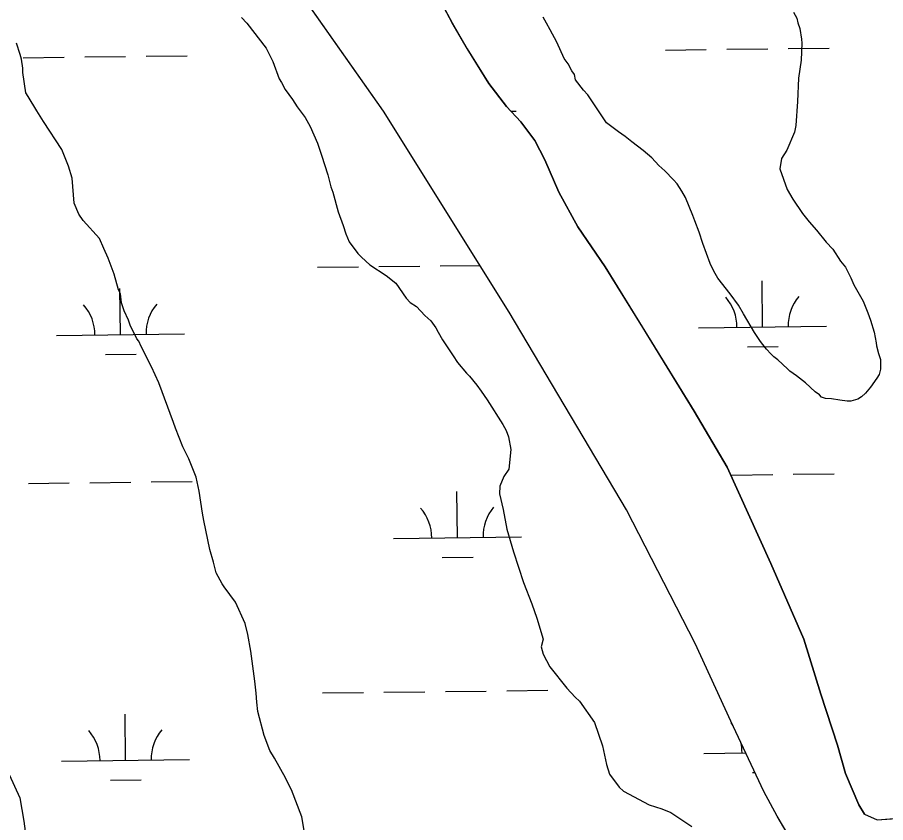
# Model space of a CAD drawing. Extents: x 3694830 to 3732949, y 415201 to 440970.
# Drawn here: x 3718916 to 3719595, y 437213 to 437842 of the extents above; entities that cross this region are included whole.
import ezdxf

# ---------------------------------------------------------------- set-up
doc = ezdxf.new("R2010")
doc.units = 0
for name, color, linetype in [('V-SITE-VEGE', 7, 'Continuous'), ('V-TOPO-SHOR', 7, 'Continuous'), ('V-WETL-SWMP', 7, 'Continuous')]:
    doc.layers.add(name, color=color, linetype=linetype)

msp = doc.modelspace()

# ---------------------------------------------------------------- linework, layer by layer
at = {"layer": 'V-SITE-VEGE'}
for p, q in [((3719522.66, 437846.07), (3719525.04, 437841.41)), ((3719091.05, 437842.04), (3719095.3, 437837.4)), ((3719329.38, 437837.46), (3719327, 437842.12)), ((3719525.04, 437841.41), (3719526.01, 437837.67)), ((3719095.3, 437837.4), (3719110.44, 437817.86)), ((3719332.23, 437832.33), (3719329.38, 437837.46)), ((3719337.46, 437822.54), (3719332.23, 437832.33)), ((3719526.01, 437837.67), (3719527.45, 437833.47)), ((3719527.45, 437833.47), (3719528.92, 437825.06)), ((3719528.92, 437825.06), (3719528.95, 437821.78)), ((3718918.07, 437812.99), (3718915.19, 437821.87)), ((3719110.44, 437817.86), (3719115.68, 437807.6)), ((3719343.19, 437809.95), (3719337.46, 437822.54)), ((3719528.95, 437821.78), (3719528.58, 437808.67)), ((3718919.04, 437809.26), (3718918.07, 437812.99)), ((3718920.03, 437802.24), (3718919.04, 437809.26)), ((3719115.68, 437807.6), (3719120.47, 437794.07)), ((3719346.5, 437805.76), (3719343.19, 437809.95)), ((3719349.35, 437800.17), (3719346.5, 437805.76)), ((3719528.58, 437808.67), (3719526.36, 437794.61)), ((3718920.06, 437798.97), (3718920.03, 437802.24)), ((3718922.53, 437783.07), (3718920.06, 437798.97)), ((3719351.25, 437797.37), (3719349.35, 437800.17)), ((3719120.47, 437794.07), (3719122.37, 437791.27)), ((3719122.37, 437791.27), (3719125.23, 437785.68)), ((3719352.22, 437793.17), (3719351.25, 437797.37)), ((3719358.37, 437785.26), (3719352.22, 437793.17)), ((3719526.36, 437794.61), (3719525.58, 437776.34)), ((3719125.23, 437785.68), (3719130.91, 437777.77)), ((3719361.68, 437781.54), (3719358.37, 437785.26)), ((3718924.43, 437780.28), (3718922.53, 437783.07)), ((3718931.07, 437769.09), (3718924.43, 437780.28)), ((3719130.91, 437777.77), (3719134.7, 437772.18)), ((3719369.73, 437769.91), (3719361.68, 437781.54)), ((3719134.7, 437772.18), (3719140.85, 437763.8)), ((3719525.58, 437776.34), (3719524.33, 437757.6)), ((3718936.29, 437760.71), (3718931.07, 437769.09)), ((3719140.85, 437763.8), (3719144.66, 437756.81)), ((3719376.37, 437759.66), (3719369.73, 437769.91)), ((3718950.52, 437738.83), (3718936.29, 437760.71)), ((3719144.66, 437756.81), (3719150.38, 437743.75)), ((3719385.79, 437752.71), (3719376.37, 437759.66)), ((3719524.33, 437757.6), (3719523.43, 437752.45)), ((3719390.97, 437749.01), (3719385.79, 437752.71)), ((3719523.43, 437752.45), (3719517.46, 437738.35)), ((3719150.38, 437743.75), (3719153.73, 437734.42)), ((3719396.16, 437744.84), (3719390.97, 437749.01)), ((3719405.11, 437737.89), (3719396.16, 437744.84)), ((3718955.77, 437725.76), (3718950.52, 437738.83)), ((3719411.71, 437732.33), (3719405.11, 437737.89)), ((3719517.46, 437738.35), (3719513.31, 437731.76)), ((3719153.73, 437734.42), (3719158.55, 437719.01)), ((3719417.38, 437726.29), (3719411.71, 437732.33)), ((3719513.31, 437731.76), (3719511.96, 437723.79)), ((3718958.66, 437716.42), (3718955.77, 437725.76)), ((3719422.09, 437722.12), (3719417.38, 437726.29)), ((3719511.96, 437723.79), (3719517.72, 437707.46)), ((3718960.23, 437696.77), (3718958.66, 437716.42)), ((3719158.55, 437719.01), (3719160.96, 437709.66)), ((3719428.7, 437715.15), (3719422.09, 437722.12)), ((3719160.96, 437709.66), (3719162.4, 437705.46)), ((3719431.54, 437711.9), (3719428.7, 437715.15)), ((3719435.33, 437706.31), (3719431.54, 437711.9)), ((3719162.4, 437705.46), (3719166.74, 437690.05)), ((3719438.18, 437701.18), (3719435.33, 437706.31)), ((3719517.72, 437707.46), (3719521.99, 437700)), ((3718964.04, 437688.37), (3718960.23, 437696.77)), ((3719443.92, 437687.18), (3719438.18, 437701.18)), ((3719521.99, 437700), (3719529.58, 437688.83)), ((3719166.74, 437690.05), (3719170.58, 437679.31)), ((3718967.36, 437683.25), (3718964.04, 437688.37)), ((3718980.12, 437669.31), (3718967.36, 437683.25)), ((3719445.36, 437682.99), (3719443.92, 437687.18)), ((3719448.7, 437674.12), (3719445.36, 437682.99)), ((3719529.58, 437688.83), (3719534.78, 437682.32)), ((3719534.78, 437682.32), (3719540.45, 437675.81)), ((3719170.58, 437679.31), (3719172.5, 437672.77)), ((3719540.45, 437675.81), (3719548.02, 437666.51)), ((3718983.46, 437661.38), (3718980.12, 437669.31)), ((3719172.5, 437672.77), (3719175.36, 437666.71)), ((3719451.59, 437665.24), (3719448.7, 437674.12)), ((3719175.36, 437666.71), (3719181.99, 437657.4)), ((3719457.33, 437649.84), (3719451.59, 437665.24)), ((3719548.02, 437666.51), (3719553.21, 437660.93)), ((3718986.8, 437653.92), (3718983.46, 437661.38)), ((3719181.99, 437657.4), (3719184.83, 437654.62)), ((3719553.21, 437660.93), (3719559.38, 437651.62)), ((3718991.58, 437641.32), (3718986.8, 437653.92)), ((3719184.83, 437654.62), (3719191.43, 437648.59)), ((3719191.43, 437648.59), (3719204.14, 437640.26)), ((3719460.19, 437643.78), (3719457.33, 437649.84)), ((3719559.38, 437651.62), (3719563.16, 437646.97)), ((3719463.52, 437638.19), (3719460.19, 437643.78)), ((3719563.16, 437646.97), (3719567.44, 437638.58)), ((3718994.96, 437629.17), (3718991.58, 437641.32)), ((3719204.14, 437640.26), (3719211.68, 437634.24)), ((3719472.98, 437626.09), (3719463.52, 437638.19)), ((3719567.44, 437638.58), (3719569.83, 437632.98)), ((3718996.39, 437625.91), (3718994.96, 437629.17)), ((3719211.68, 437634.24), (3719219.74, 437622.6)), ((3719569.83, 437632.98), (3719576.96, 437620.4)), ((3718997.39, 437618.9), (3718996.39, 437625.91)), ((3719219.74, 437622.6), (3719223.04, 437619.35)), ((3719479.6, 437617.26), (3719472.98, 437626.09)), ((3718999.31, 437612.82), (3718997.39, 437618.9)), ((3719223.04, 437619.35), (3719227.75, 437616.11)), ((3719227.75, 437616.11), (3719234.36, 437609.15)), ((3719483.41, 437610.26), (3719479.6, 437617.26)), ((3719576.96, 437620.4), (3719580.78, 437611.07)), ((3719002.65, 437605.36), (3718999.31, 437612.82)), ((3719234.36, 437609.15), (3719239.07, 437604.97)), ((3719491.95, 437595.82), (3719483.41, 437610.26)), ((3719580.78, 437611.07), (3719582.7, 437605.47)), ((3719004.08, 437601.63), (3719002.65, 437605.36)), ((3719009.32, 437590.9), (3719004.08, 437601.63)), ((3719239.07, 437604.97), (3719242.86, 437599.38)), ((3719582.7, 437605.47), (3719585.58, 437596.13)), ((3719242.86, 437599.38), (3719244.76, 437596.12)), ((3719244.76, 437596.12), (3719248.09, 437590.06)), ((3719496.69, 437588.84), (3719491.95, 437595.82)), ((3719585.58, 437596.13), (3719587.06, 437587.71)), ((3719010.74, 437589.04), (3719009.32, 437590.9)), ((3719012.65, 437584.84), (3719010.74, 437589.04)), ((3719248.09, 437590.06), (3719256.62, 437577.49)), ((3719501.42, 437582.79), (3719496.69, 437588.84)), ((3719587.06, 437587.71), (3719587.54, 437585.37)), ((3719020.74, 437568.99), (3719012.65, 437584.84)), ((3719504.73, 437579.07), (3719501.42, 437582.79)), ((3719587.54, 437585.37), (3719589, 437579.3)), ((3719256.62, 437577.49), (3719259.94, 437572.37)), ((3719507.09, 437576.75), (3719504.73, 437579.07)), ((3719510.39, 437574.44), (3719507.09, 437576.75)), ((3719517.94, 437567.48), (3719510.39, 437574.44)), ((3719589, 437579.3), (3719590.44, 437574.63)), ((3719590.44, 437574.63), (3719590.5, 437567.14)), ((3719026.46, 437556.4), (3719020.74, 437568.99)), ((3719259.94, 437572.37), (3719267.03, 437564)), ((3719519.82, 437565.62), (3719517.94, 437567.48)), ((3719590.5, 437567.14), (3719589.6, 437562.92)), ((3719267.03, 437564), (3719269.39, 437561.68)), ((3719269.39, 437561.68), (3719275.07, 437554.71)), ((3719525, 437561.92), (3719519.82, 437565.62)), ((3719532.07, 437556.36), (3719525, 437561.92)), ((3719587.75, 437560.1), (3719582.66, 437553.03)), ((3719589.6, 437562.92), (3719587.75, 437560.1)), ((3719037.95, 437525.6), (3719026.46, 437556.4)), ((3719275.07, 437554.71), (3719278.38, 437550.05)), ((3719539.62, 437549.4), (3719532.07, 437556.36)), ((3719278.38, 437550.05), (3719283.12, 437543.07)), ((3719542.92, 437547.09), (3719539.62, 437549.4)), ((3719544.34, 437545.22), (3719542.92, 437547.09)), ((3719578.96, 437548.32), (3719575.7, 437545.48)), ((3719582.66, 437553.03), (3719578.96, 437548.32)), ((3719283.12, 437543.07), (3719295.45, 437523.98)), ((3719547.62, 437544.32), (3719544.34, 437545.22)), ((3719552.31, 437543.89), (3719547.62, 437544.32)), ((3719558.87, 437543), (3719552.31, 437543.89)), ((3719564.49, 437542.11), (3719558.87, 437543)), ((3719567.3, 437542.14), (3719564.49, 437542.11)), ((3719572.91, 437543.59), (3719567.3, 437542.14)), ((3719575.7, 437545.48), (3719572.91, 437543.59)), ((3719039.39, 437520.93), (3719037.95, 437525.6)), ((3719045.13, 437506.46), (3719039.39, 437520.93)), ((3719295.45, 437523.98), (3719297.83, 437519.32)), ((3719297.83, 437519.32), (3719299.75, 437514.18)), ((3719299.75, 437514.18), (3719301.7, 437504.36)), ((3719049.89, 437497.14), (3719045.13, 437506.46)), ((3719301.7, 437504.36), (3719299.95, 437488.9)), ((3719055.63, 437482.67), (3719049.89, 437497.14)), ((3719299.95, 437488.9), (3719296.25, 437483.25)), ((3719058.06, 437471.92), (3719055.63, 437482.67)), ((3719296.25, 437483.25), (3719293.04, 437475.74)), ((3719060.54, 437454.62), (3719058.06, 437471.92)), ((3719293.04, 437475.74), (3719292.62, 437469.65)), ((3719292.62, 437469.65), (3719295.53, 437457.5)), ((3719061.52, 437449.01), (3719060.54, 437454.62)), ((3719295.53, 437457.5), (3719298.47, 437442.07)), ((3719066.39, 437426.11), (3719061.52, 437449.01)), ((3719298.47, 437442.07), (3719303.76, 437424.33)), ((3719069.28, 437416.31), (3719066.39, 437426.11)), ((3719303.76, 437424.33), (3719311.45, 437400.52)), ((3719071.23, 437407.9), (3719069.28, 437416.31)), ((3719075.98, 437399.51), (3719071.23, 437407.9)), ((3719077.4, 437397.18), (3719075.98, 437399.51)), ((3719086.4, 437385.08), (3719077.4, 437397.18)), ((3719311.45, 437400.52), (3719318.14, 437383.72)), ((3719094.02, 437368.29), (3719086.4, 437385.08)), ((3719318.14, 437383.72), (3719321.98, 437372.51)), ((3719321.98, 437372.51), (3719326.8, 437356.17)), ((3719095.96, 437359.88), (3719094.02, 437368.29)), ((3719098.42, 437346.79), (3719095.96, 437359.88)), ((3719326.8, 437356.17), (3719325.44, 437350.07)), ((3719325.44, 437350.07), (3719326.9, 437344.46)), ((3719101.42, 437323.41), (3719098.42, 437346.79)), ((3719326.9, 437344.46), (3719332.12, 437334.67)), ((3719332.12, 437334.67), (3719345.37, 437317.93)), ((3719102.43, 437314.05), (3719101.42, 437323.41)), ((3719345.37, 437317.93), (3719351.98, 437310.96)), ((3719102.96, 437307.04), (3719102.43, 437314.05)), ((3719351.98, 437310.96), (3719355.29, 437307.71)), ((3719103.95, 437299.55), (3719102.96, 437307.04)), ((3719355.29, 437307.71), (3719367.13, 437290.96)), ((3719108.79, 437280.87), (3719103.95, 437299.55)), ((3719367.13, 437290.96), (3719373.37, 437272.75)), ((3719113.1, 437269.2), (3719108.79, 437280.87)), ((3719116.89, 437263.14), (3719113.1, 437269.2)), ((3719373.37, 437272.75), (3719376.29, 437258.26)), ((3719125.45, 437247.77), (3719116.89, 437263.14)), ((3719376.29, 437258.26), (3719378.7, 437250.79)), ((3719128.78, 437240.77), (3719125.45, 437247.77)), ((3719378.7, 437250.79), (3719386.27, 437240.55)), ((3719130.21, 437238.44), (3719128.78, 437240.77)), ((3719138.34, 437217.44), (3719130.21, 437238.44)), ((3719386.27, 437240.55), (3719389.58, 437237.3)), ((3719389.58, 437237.3), (3719409.79, 437226.7)), ((3719409.79, 437226.7), (3719419.65, 437223.51)), ((3719419.65, 437223.51), (3719426.7, 437220.76)), ((3719426.7, 437220.76), (3719443.18, 437209.66)), ((3719141.3, 437198.74), (3719138.34, 437217.44))]:
    msp.add_line(p, q, dxfattribs=at)
at = {"layer": 'V-TOPO-SHOR'}
for points in [[(3719578.06, 437219.46), (3719587.97, 437215.04), (3719617.73, 437217.22), (3719656.31, 437230.41), (3719759.96, 437289.84), (3719854.78, 437342.66), (3719945.19, 437385.57), (3720058.74, 437438.37), (3720176.72, 437501.09), (3720278.15, 437550.6), (3720372.98, 437613.34), (3720482.14, 437672.76), (3720611.13, 437732.17), (3720723.58, 437778.36), (3721048.83, 437948.92), (3721189.96, 438025.95), (3721219.73, 438040.25), (3721250.6, 438054.55), (3721268.24, 438064.46), (3721277.07, 438074.37), (3721292.51, 438091.99), (3721301.15, 438120.13)], [(3719529.78, 437188.72), (3719522.23, 437196.88), (3719509.7, 437217.75), (3719499.27, 437237.24), (3719473.52, 437292.21), (3719445.7, 437352.75), (3719392.12, 437457.13), (3719300.28, 437611.61), (3719202.18, 437768.88), (3719115.9, 437891.35)], [(3719578.06, 437219.46), (3719573.72, 437226.79), (3719563.29, 437251.15), (3719557.02, 437273.42), (3719543.81, 437313.08), (3719530.59, 437356.22), (3719504.85, 437415.37), (3719470.75, 437490.52), (3719445.01, 437534.36), (3719404.66, 437599.78), (3719375.44, 437647.1), (3719353.87, 437678.41), (3719339.25, 437705.55), (3719328.12, 437730.6), (3719320.47, 437745.91), (3719309.34, 437760.52), (3719298.21, 437772.35), (3719284.29, 437790.44), (3719267.59, 437817.59), (3719255.76, 437837.77), (3719243.24, 437861.42)], [(3718684.94, 437697.17), (3718725.74, 437665.19), (3718734.88, 437631.65), (3718740.98, 437607.27), (3718756.22, 437576.78), (3718777.56, 437543.25), (3718808.05, 437515.81), (3718844.63, 437473.13), (3718862.92, 437445.69), (3718875.11, 437415.21), (3718884.26, 437387.77), (3718890.36, 437354.24), (3718893.41, 437326.8), (3718896.45, 437290.22), (3718902.55, 437265.83), (3718917.79, 437232.29), (3718920.84, 437214), (3718923.89, 437192.66)]]:
    msp.add_lwpolyline(points, dxfattribs=at)
at = {"layer": 'V-WETL-SWMP'}
for p, q in [((3719202.18, 437768.88), (3719115.9, 437891.35)), ((3719232.11, 437882.3), (3719255.76, 437837.76)), ((3719255.76, 437837.76), (3719267.59, 437817.58)), ((3719518.38, 437817.65), (3719550.38, 437818.03)), ((3718968.51, 437811.09), (3719000.51, 437811.47)), ((3719016.51, 437811.66), (3719048.51, 437812.04)), ((3719267.59, 437817.58), (3719284.29, 437790.44)), ((3719422.39, 437816.5), (3719454.39, 437816.88)), ((3719470.39, 437817.08), (3719502.38, 437817.46)), ((3718920.52, 437810.52), (3718952.51, 437810.9)), ((3719284.29, 437790.44), (3719298.2, 437772.35)), ((3719298.2, 437772.35), (3719309.34, 437760.52)), ((3719300.28, 437611.61), (3719202.18, 437768.88)), ((3719301.71, 437768.63), (3719305.89, 437768.68)), ((3719309.34, 437760.52), (3719320.47, 437745.91)), ((3719320.47, 437745.91), (3719328.12, 437730.6)), ((3719328.12, 437730.6), (3719339.25, 437705.55)), ((3719339.25, 437705.55), (3719353.86, 437678.41)), ((3719353.86, 437678.41), (3719375.43, 437647.1)), ((3719246.48, 437647.89), (3719277.42, 437648.26)), ((3719150.49, 437646.75), (3719182.48, 437647.13)), ((3719198.48, 437647.32), (3719230.48, 437647.7)), ((3719375.43, 437647.1), (3719445.01, 437534.36)), ((3719498.38, 437600.15), (3719497.95, 437636.15)), ((3718996.51, 437594.17), (3718996.08, 437630.16)), ((3719392.12, 437457.13), (3719300.28, 437611.61)), ((3719448.39, 437599.55), (3719548.38, 437600.75)), ((3718946.51, 437593.57), (3719046.51, 437594.76)), ((3719486.57, 437584.58), (3719510.57, 437584.86)), ((3718984.7, 437578.59), (3719008.69, 437578.88)), ((3719445.01, 437534.36), (3719470.75, 437490.52)), ((3719470.75, 437490.52), (3719504.84, 437415.37)), ((3719522.35, 437485), (3719554.35, 437485.38)), ((3718972.48, 437478.44), (3719004.48, 437478.82)), ((3719020.48, 437479.01), (3719052.47, 437479.39)), ((3719474.35, 437484.42), (3719506.35, 437484.81)), ((3718924.48, 437477.87), (3718956.48, 437478.25)), ((3719259.86, 437435.43), (3719259.43, 437471.43)), ((3719445.69, 437352.75), (3719392.12, 437457.13)), ((3719209.86, 437434.84), (3719309.85, 437436.03)), ((3719248.04, 437419.86), (3719272.04, 437420.15)), ((3719504.84, 437415.37), (3719530.59, 437356.22)), ((3719473.52, 437292.21), (3719445.69, 437352.75)), ((3719530.59, 437356.22), (3719543.8, 437313.08)), ((3719250.45, 437315.24), (3719282.44, 437315.62)), ((3719298.44, 437315.81), (3719330.44, 437316.2)), ((3719154.45, 437314.1), (3719186.45, 437314.48)), ((3719202.45, 437314.67), (3719234.45, 437315.05)), ((3719543.8, 437313.08), (3719557.02, 437273.42)), ((3719000.48, 437261.51), (3719000.05, 437297.51)), ((3719499.26, 437237.24), (3719473.52, 437292.21)), ((3719557.02, 437273.42), (3719563.28, 437251.15)), ((3718950.48, 437260.92), (3719050.47, 437262.11)), ((3719452.35, 437266.9), (3719485.19, 437267.3)), ((3719490.53, 437251.93), (3719492.38, 437251.95)), ((3719563.28, 437251.15), (3719573.72, 437226.79)), ((3718988.66, 437245.94), (3719012.66, 437246.23)), ((3719509.7, 437217.75), (3719499.26, 437237.24)), ((3719573.72, 437226.79), (3719578.05, 437219.45)), ((3719522.22, 437196.87), (3719509.7, 437217.75)), ((3719578.05, 437219.45), (3719587.97, 437215.04)), ((3719587.97, 437215.04), (3719617.73, 437217.22))]:
    msp.add_line(p, q, dxfattribs=at)
for centre, start, end in [((3719311.12, 437769.22), 139.91153, 141.04616), ((3719443.14, 437599.97), 359.91153, 41.45519), ((3719553.62, 437601.28), 139.91153, 181.45519), ((3718941.27, 437593.98), 359.91153, 41.45519), ((3719051.74, 437595.3), 139.91153, 181.45519), ((3719204.61, 437435.25), 359.91153, 41.45519), ((3719315.09, 437436.57), 139.91153, 181.45519), ((3719447.11, 437267.32), 37.05519, 41.45519), ((3718945.23, 437261.33), 359.91153, 41.45519), ((3719055.71, 437262.65), 139.91153, 181.45519), ((3719447.11, 437267.32), 359.91153, 13.12901)]:
    msp.add_arc(centre, 35.25, start, end, dxfattribs=at)

doc.saveas('drawing.dxf')
